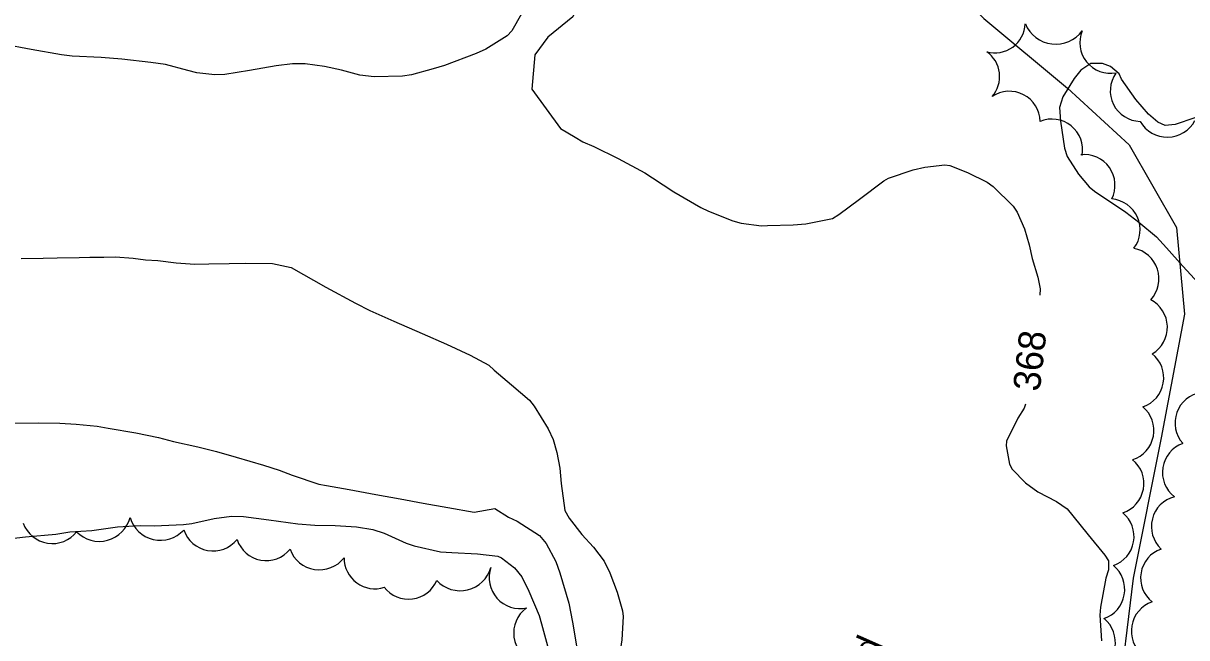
# Model space of a CAD drawing. Extents: x 287698 to 290158, y 5234163 to 5237182.
# Drawn here: x 289092.7 to 289221.9, y 5235484.4 to 5235552.5 of the extents above; entities that cross this region are included whole.
import ezdxf

# ---------------------------------------------------------------- set-up
doc = ezdxf.new("R2010")
doc.units = 0
for name, color, linetype in [('Niveau 1', 7, 'Continuous'), ('Niveau 2', 7, 'Continuous'), ('Niveau 22', 7, 'Continuous'), ('Niveau 44', 7, 'Continuous')]:
    doc.layers.add(name, color=color, linetype=linetype)

msp = doc.modelspace()

# ---------------------------------------------------------------- linework, layer by layer
at = {"layer": 'Niveau 1'}
for points in [[(289148.06, 5235553.59), (289146.97, 5235551.7), (289146.47, 5235551.16), (289144.07, 5235549.66), (289143.02, 5235549.19), (289139.51, 5235547.85), (289138.26, 5235547.48), (289135.82, 5235546.82), (289134.83, 5235546.66), (289131.68, 5235546.59), (289130.09, 5235546.79), (289128.06, 5235547.35), (289126.18, 5235547.73), (289124.02, 5235548.02), (289122.64, 5235548.03), (289120.82, 5235547.8), (289117.85, 5235547.28), (289115.12, 5235546.86), (289114.01, 5235546.82), (289112, 5235547.03), (289111.02, 5235547.3), (289108.54, 5235547.96), (289106.92, 5235548.2), (289103.68, 5235548.56), (289101.41, 5235548.73), (289098.18, 5235548.89), (289097.01, 5235549.03), (289093.61, 5235549.63), (289090.5, 5235550.23)], [(289092.5, 5235526.43), (289094.95, 5235526.48), (289096.51, 5235526.51), (289098.96, 5235526.55), (289100.14, 5235526.58), (289101.7, 5235526.61), (289102.97, 5235526.63), (289104.93, 5235526.48), (289106.3, 5235526.31), (289107.68, 5235526.24), (289109.73, 5235525.98), (289111.8, 5235525.83), (289113.36, 5235525.86), (289115.61, 5235525.9), (289117.46, 5235525.94), (289120.41, 5235525.9), (289122.47, 5235525.45), (289126.33, 5235523.27), (289129.62, 5235521.48), (289131.2, 5235520.69), (289133.87, 5235519.49), (289137.01, 5235518.12), (289139.72, 5235516.94), (289142.34, 5235515.73), (289144.42, 5235514.62), (289145.03, 5235514.05), (289146.93, 5235512.42), (289148.94, 5235510.73), (289149.47, 5235510.06), (289151.01, 5235507.54), (289151.55, 5235506.38), (289151.98, 5235504.94), (289152.31, 5235503.2), (289152.45, 5235501.49), (289152.86, 5235498.5), (289153.32, 5235497.65), (289154.76, 5235495.82), (289156.04, 5235494.43), (289157.21, 5235492.88)], [(289157.21, 5235492.88), (289157.86, 5235491.56), (289158.68, 5235489.42), (289159.27, 5235487.37), (289159.32, 5235486.75), (289159.2, 5235484.13), (289158.73, 5235481.24), (289158.75, 5235479.61), (289158.61, 5235477.2), (289158.65, 5235475.92), (289159.19, 5235472.92), (289159.64, 5235472.45), (289161.35, 5235471.44), (289162.47, 5235471.01), (289164.4, 5235470.34), (289165.62, 5235470.12), (289168.97, 5235469.62), (289170.46, 5235469.23), (289171.73, 5235468.54), (289172.5, 5235467.71), (289173.06, 5235466.44), (289173.29, 5235464.83), (289173.2, 5235463.97), (289172.81, 5235462.33)]]:
    msp.add_lwpolyline(points, dxfattribs=at)
at = {"layer": 'Niveau 2'}
for points in [[(289158.31, 5235569.17), (289158.18, 5235567.57), (289158.28, 5235565.5), (289157.92, 5235563.1), (289156.98, 5235560.29), (289155.82, 5235558.67), (289153.73, 5235553.25), (289150.98, 5235551)], [(289150.98, 5235551), (289149.52, 5235549.04), (289149.2, 5235545.22), (289152.37, 5235540.87), (289153.99, 5235539.9), (289154.87, 5235539.38), (289156.06, 5235538.86), (289158.77, 5235537.54), (289161.72, 5235535.95), (289162.58, 5235535.41), (289164.96, 5235533.85), (289167.94, 5235532.11), (289168.81, 5235531.7), (289171.51, 5235530.61), (289172.42, 5235530.35), (289174.69, 5235530.05), (289175.34, 5235530.09), (289178.21, 5235530.16), (289179.59, 5235530.29), (289182.57, 5235530.89), (289183.28, 5235531.31), (289185.55, 5235533.03), (289188.25, 5235535.05), (289188.77, 5235535.34), (289191.53, 5235536.29), (289192.8, 5235536.56), (289195.02, 5235536.84), (289195.6, 5235536.76), (289197.53, 5235535.97), (289199.72, 5235534.92), (289200.4, 5235534.43), (289202.61, 5235532.24), (289203.05, 5235531.58), (289203.86, 5235529.74), (289204.4, 5235527.95), (289204.72, 5235526.43), (289205.37, 5235524.36), (289205.61, 5235523.09)], [(289222.76, 5235542.05), (289220.59, 5235541.32), (289219.47, 5235541.18), (289218.68, 5235541.56), (289217.65, 5235542.44), (289216.24, 5235544.07), (289214.63, 5235546.33), (289214.39, 5235546.94), (289213.42, 5235547.75), (289212.52, 5235548.08), (289211.22, 5235548.06), (289210.13, 5235547.32), (289209.38, 5235546.42), (289208.12, 5235544.36), (289207.76, 5235543.19), (289207.87, 5235541.69), (289208.3, 5235538.67), (289208.62, 5235537.77), (289209.88, 5235535.8), (289211.05, 5235534.39), (289211.63, 5235533.91), (289215.11, 5235531.59), (289216.57, 5235530.47), (289218.54, 5235528.86), (289219.62, 5235527.64), (289221.43, 5235525.59), (289223.19, 5235523.7)], [(289205.61, 5235523.09), (289205.59, 5235522.36)], [(289203.97, 5235510.29), (289203.85, 5235509.86), (289203.12, 5235508.72), (289201.88, 5235506.2), (289201.84, 5235505.65), (289202.2, 5235503.64), (289202.5, 5235503.08), (289203.98, 5235501.55), (289205.35, 5235500.58), (289207.41, 5235499.48), (289208.59, 5235498.66), (289209.22, 5235497.9), (289210.94, 5235495.79), (289212.8, 5235493.55), (289213.18, 5235492.89), (289213.18, 5235491.91), (289212.91, 5235491), (289212.29, 5235487.76), (289212.22, 5235486.87), (289212.41, 5235484.04)], [(289091.25, 5235508.17), (289094.42, 5235508.22), (289096.79, 5235508.17), (289098.63, 5235508.05), (289100.94, 5235507.85), (289102.16, 5235507.64), (289105.26, 5235507.1), (289107.75, 5235506.59), (289109.42, 5235506.16), (289112.11, 5235505.54), (289114.18, 5235505.02), (289116.38, 5235504.39), (289119.4, 5235503.52), (289121.16, 5235502.96), (289122.59, 5235502.4), (289125.56, 5235501.41), (289126.42, 5235501.26), (289128.91, 5235500.81), (289131.87, 5235500.28), (289134.57, 5235499.77), (289137.13, 5235499.32), (289139.86, 5235498.84), (289142.81, 5235498.32), (289145.09, 5235498.73), (289145.09, 5235498.73)], [(289145.09, 5235498.73), (289146.62, 5235497.76), (289147.55, 5235497.29), (289150.06, 5235495.73), (289150.8, 5235494.84), (289151.84, 5235492.84), (289152.29, 5235491.59), (289153.31, 5235488.2), (289153.72, 5235486.11), (289154.37, 5235482.16), (289154.71, 5235478.86), (289154.74, 5235476.8), (289154.62, 5235474.41), (289154.46, 5235471.71), (289154.35, 5235468.51), (289154.31, 5235465.33), (289154.33, 5235462.35), (289154.26, 5235458.42), (289154.16, 5235457.3), (289154, 5235454.73), (289153.72, 5235453.73), (289153.58, 5235450.95), (289153.68, 5235449.85)], [(289091.39, 5235495.4), (289092.98, 5235495.56), (289096.36, 5235495.88), (289097.91, 5235496.12), (289100.36, 5235496.27), (289103.21, 5235496.68), (289105.72, 5235496.83), (289107.29, 5235496.8), (289110.55, 5235496.93), (289111.47, 5235497.06), (289113.92, 5235497.6), (289115.85, 5235497.85), (289117.2, 5235497.83), (289120, 5235497.45), (289123.21, 5235497), (289125.1, 5235496.87), (289127.37, 5235496.84), (289129.74, 5235496.69), (289131.54, 5235496.4), (289132.81, 5235495.98), (289135.23, 5235494.88), (289136.15, 5235494.58), (289139.04, 5235493.92), (289140.32, 5235493.82), (289143.16, 5235493.7), (289145.43, 5235493.43), (289145.84, 5235493.25), (289147.27, 5235492.12), (289148.08, 5235491.12), (289148.85, 5235489.55), (289150.02, 5235486.84), (289150.27, 5235485.93), (289150.95, 5235483.48)]]:
    msp.add_lwpolyline(points, dxfattribs=at)
at = {"layer": 'Niveau 22'}
msp.add_lwpolyline([(289190.54, 5235619.63), (289184.72, 5235625.98), (289173.34, 5235630.1), (289161.87, 5235634.13), (289155.28, 5235633.59), (289155.03, 5235625.81), (289156.09, 5235614.85), (289156.88, 5235604.01), (289160.28, 5235594.76), (289166.49, 5235581.74), (289178.82, 5235571.23), (289190.5, 5235561.97), (289199.37, 5235553.08), (289208.64, 5235545.35), (289215.5, 5235539.05), (289220.73, 5235529.89), (289221.64, 5235520.28), (289219.05, 5235506.54), (289215.95, 5235490.99), (289214.21, 5235476.7)], dxfattribs=at)
at = {"layer": 'Niveau 44'}
for centre, radius, start, end in [((289207.34, 5235553.85), 3.64, 202, 323.9285), ((289213.69, 5235501.48), 3.43, 288.613, 50.4527), ((289141.24, 5235493.14), 3.55, 222.9306, 344.1612), ((289210.53, 5235483.85), 3.43, 288.9164, 50.6795)]:
    msp.add_arc(centre, radius, start, end, dxfattribs=at)
for centre, major_axis, ratio, start_param, end_param in [((289200.56, 5235552.65), (3.07, 1.47), 0.999436, 4.003998, 5.788214), ((289213.4, 5235550.38), (2.13, -2.64), 0.99986, 3.632995, 5.791783), ((289197.72, 5235546.63), (-1.21, 3.17), 0.999938, 3.634005, 5.29555), ((289216.79, 5235545.05), (1.52, -3.04), 0.99986, 3.633629, 5.791149), ((289202.2, 5235541.6), (-3.01, 1.57), 0.999608, 3.634617, 5.790161), ((289206.92, 5235538.51), (-2.65, 2.13), 0.99975, 3.634519, 5.790259), ((289219.72, 5235543.4), (-0.1, -3.49), 0.99835, 5.267064, 7.390033), ((289210.52, 5235534.57), (-1.96, 2.78), 0.99986, 3.634382, 5.790396), ((289213.27, 5235529.63), (3.13, 1.42), 0.999203, 5.216172, 7.342709), ((289215.36, 5235524.2), (3.31, 0.93), 0.998104, 5.261493, 7.388077), ((289216.28, 5235518.82), (3.45, 0.01), 0.996096, 5.251172, 7.367752), ((289215.9, 5235513.22), (3.37, -0.59), 0.999547, 5.219554, 7.348601), ((289224, 5235508.2), (-3.07, 1.51), 0.999682, 5.330174, 7.460672), ((289214.82, 5235507.38), (3.36, -0.64), 0.997295, 5.215805, 7.343281), ((289222.61, 5235502.72), (-3.39, 0.52), 0.99906, 5.216649, 7.345105), ((289221.39, 5235496.71), (-3.33, 0.84), 0.998907, 5.220232, 7.343794), ((289212.6, 5235495.61), (3.39, -0.55), 0.991468, 5.209245, 7.323458), ((289095.97, 5235498.25), (-1.03, -3.27), 0.999828, 5.369052, 7.498864), ((289101.19, 5235498.58), (0.88, 3.4), 0.999984, 2.59474, 4.721784), ((289107.97, 5235498.69), (-1.86, -2.97), 0.999963, 5.549109, 7.672781), ((289113.81, 5235497.44), (-1.39, -3.14), 0.999928, 5.458113, 7.587183), ((289119.72, 5235496.36), (-1.4, -3.12), 0.999928, 5.457951, 7.588115), ((289125.62, 5235495.39), (3.24, 1.27), 0.999995, 3.12083, 5.243715), ((289131.77, 5235493.22), (2.99, -1.64), 0.99975, 3.635968, 5.527914), ((289220.18, 5235491), (-3.36, 0.66), 0.995759, 5.247763, 7.369201), ((289147.87, 5235491.03), (2.26, -2.56), 0.999751, 3.647785, 5.789146), ((289211.56, 5235489.74), (3.36, -0.72), 0.997656, 5.259455, 7.378097), ((289135.51, 5235492.07), (3.4, 0.29), 0.999751, 3.717103, 5.790346), ((289219.16, 5235485.12), (-3.25, 1.09), 0.999827, 5.372518, 7.495973), ((289150.58, 5235484.91), (-3.4, -0.09), 0.999254, 5.317658, 7.479012)]:
    msp.add_ellipse(centre, major_axis=major_axis, ratio=ratio, start_param=start_param, end_param=end_param, dxfattribs=at)

# ---------------------------------------------------------------- texts
at = {"layer": 'Niveau 2'}
msp.add_text('368', height=3, rotation=83.5022, dxfattribs=at).set_placement((289205.56, 5235511.62))
at = {"layer": 'Niveau 44'}
msp.add_text('Wood', height=3, rotation=66.1212, dxfattribs=at).set_placement((289184.07, 5235474.12))

doc.saveas('drawing.dxf')
